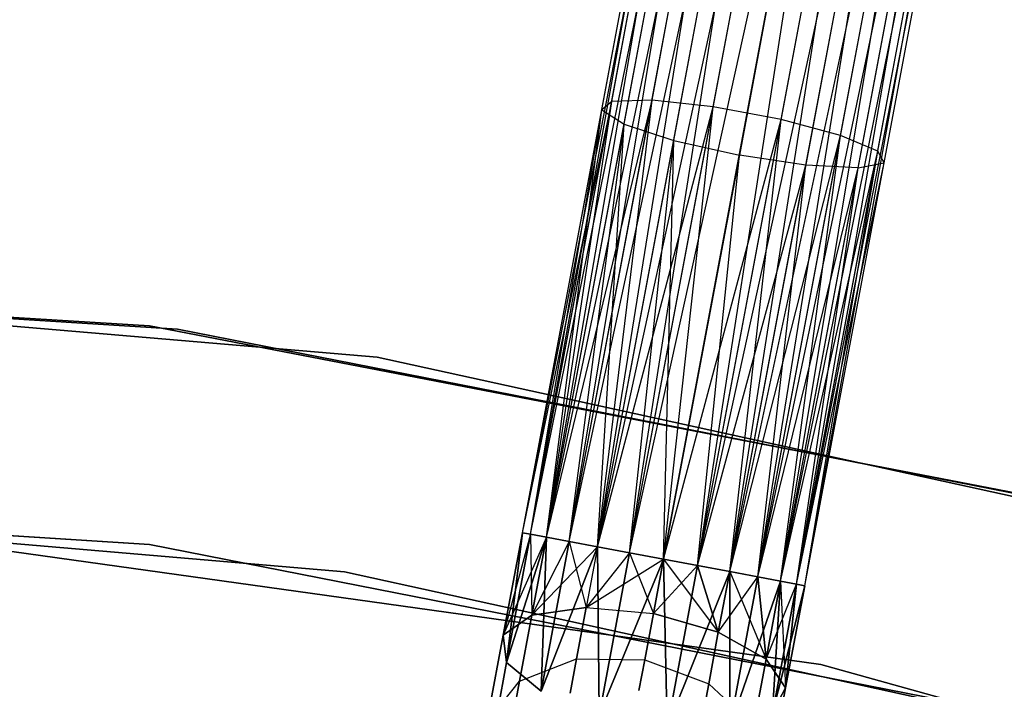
# Model space of a CAD drawing. Extents: x -91 to 91, y -91 to 262.
# Tile 400 of 480: x 7.04 to 13.85, y 60.49 to 65.12. Entities that reach past the tile are written whole.
import ezdxf

# ---------------------------------------------------------------- set-up
doc = ezdxf.new("R2010")
doc.units = 0
doc.header["$LTSCALE"] = 25.4
doc.layers.get('0').update_dxf_attribs({"linetype": 'CONTINUOUS'})

# ---------------------------------------------------------------- blocks, each defined once
blk = doc.blocks.new('ETE0_STL_1')
at = {"color": 0}
for p, q in [((10.518, 61.5702, 169.8871), (11.9355, 69.1304, 170.1281)), ((10.518, 61.5702, 169.8871), (11.9355, 69.1304, 170.1281)), ((10.518, 61.5702, 170.1281), (11.9355, 69.1304, 170.1281)), ((10.518, 61.5702, 170.1281), (11.9355, 69.1304, 170.1281)), ((10.518, 61.5702, 169.8871), (11.9922, 69.1198, 169.653)), ((10.518, 61.5702, 169.8871), (11.9922, 69.1198, 169.653)), ((10.5747, 61.5596, 170.3622), (11.9355, 69.1304, 170.1281)), ((10.5747, 61.5596, 170.3622), (11.9355, 69.1304, 170.1281)), ((10.5747, 61.5596, 169.653), (11.9922, 69.1198, 169.653)), ((10.5747, 61.5596, 169.653), (11.9922, 69.1198, 169.653)), ((10.5747, 61.5596, 170.3622), (12.1023, 69.0992, 170.5757)), ((10.5747, 61.5596, 170.3622), (12.1023, 69.0992, 170.5757)), ((10.6848, 61.539, 169.4395), (11.9922, 69.1198, 169.653)), ((10.6848, 61.539, 169.4395), (11.9922, 69.1198, 169.653)), ((10.6848, 61.539, 170.5757), (12.1023, 69.0992, 170.5757)), ((10.6848, 61.539, 170.5757), (12.1023, 69.0992, 170.5757)), ((10.6848, 61.539, 169.4395), (12.2594, 69.0697, 169.2591)), ((10.6848, 61.539, 169.4395), (12.2594, 69.0697, 169.2591)), ((10.842, 61.5095, 170.7561), (12.1023, 69.0992, 170.5757)), ((10.842, 61.5095, 170.7561), (12.1023, 69.0992, 170.5757)), ((10.842, 61.5095, 169.2591), (12.2594, 69.0697, 169.2591)), ((10.842, 61.5095, 169.2591), (12.2594, 69.0697, 169.2591)), ((11.037, 61.4729, 169.1222), (12.2594, 69.0697, 169.2591)), ((11.037, 61.4729, 169.1222), (12.2594, 69.0697, 169.2591)), ((10.842, 61.5095, 170.7561), (12.4544, 69.0331, 170.8931)), ((10.842, 61.5095, 170.7561), (12.4544, 69.0331, 170.8931)), ((11.037, 61.4729, 170.8931), (12.4544, 69.0331, 170.8931)), ((11.037, 61.4729, 170.8931), (12.4544, 69.0331, 170.8931)), ((11.2585, 61.4314, 170.9785), (12.4544, 69.0331, 170.8931)), ((11.2585, 61.4314, 170.9785), (12.4544, 69.0331, 170.8931)), ((11.037, 61.4729, 169.1222), (12.676, 68.9916, 169.0367)), ((11.037, 61.4729, 169.1222), (12.676, 68.9916, 169.0367)), ((11.2585, 61.4314, 169.0367), (12.676, 68.9916, 169.0367)), ((11.2585, 61.4314, 169.0367), (12.676, 68.9916, 169.0367)), ((11.2585, 61.4314, 170.9785), (12.9112, 68.9475, 171.0076)), ((11.2585, 61.4314, 170.9785), (12.9112, 68.9475, 171.0076)), ((11.4937, 61.3873, 169.0076), (12.9112, 68.9475, 169.0076)), ((11.4937, 61.3873, 169.0076), (12.9112, 68.9475, 169.0076)), ((11.4937, 61.3873, 171.0076), (12.9112, 68.9475, 171.0076)), ((11.4937, 61.3873, 171.0076), (12.9112, 68.9475, 171.0076)), ((12.9112, 68.9475, 171.0076), (11.729, 61.3432, 170.9785)), ((12.9112, 68.9475, 171.0076), (11.729, 61.3432, 170.9785)), ((11.729, 61.3432, 169.0367), (13.1464, 68.9034, 169.0367)), ((11.729, 61.3432, 169.0367), (13.1464, 68.9034, 169.0367)), ((11.729, 61.3432, 170.9785), (13.368, 68.8619, 170.8931)), ((11.729, 61.3432, 170.9785), (13.368, 68.8619, 170.8931)), ((11.9505, 61.3017, 169.1222), (13.1464, 68.9034, 169.0367)), ((11.9505, 61.3017, 169.1222), (13.1464, 68.9034, 169.0367)), ((11.9505, 61.3017, 170.8931), (13.368, 68.8619, 170.8931)), ((11.9505, 61.3017, 170.8931), (13.368, 68.8619, 170.8931)), ((12.1455, 61.2651, 170.7561), (13.368, 68.8619, 170.8931)), ((12.1455, 61.2651, 170.7561), (13.368, 68.8619, 170.8931)), ((11.9505, 61.3017, 169.1222), (13.563, 68.8253, 169.2591)), ((11.9505, 61.3017, 169.1222), (13.563, 68.8253, 169.2591)), ((12.1455, 61.2651, 169.2591), (13.563, 68.8253, 169.2591)), ((12.1455, 61.2651, 169.2591), (13.563, 68.8253, 169.2591)), ((12.1455, 61.2651, 170.7561), (13.7201, 68.7959, 170.5757)), ((12.1455, 61.2651, 170.7561), (13.7201, 68.7959, 170.5757)), ((12.3026, 61.2356, 169.4395), (13.563, 68.8253, 169.2591)), ((12.3026, 61.2356, 169.4395), (13.563, 68.8253, 169.2591)), ((12.3026, 61.2356, 170.5757), (13.7201, 68.7959, 170.5757)), ((12.3026, 61.2356, 170.5757), (13.7201, 68.7959, 170.5757)), ((12.4127, 61.215, 170.3622), (13.7201, 68.7959, 170.5757)), ((12.4127, 61.215, 170.3622), (13.7201, 68.7959, 170.5757)), ((12.3026, 61.2356, 169.4395), (13.8302, 68.7752, 169.653)), ((12.3026, 61.2356, 169.4395), (13.8302, 68.7752, 169.653)), ((12.4127, 61.215, 169.653), (13.8302, 68.7752, 169.653)), ((12.4127, 61.215, 169.653), (13.8302, 68.7752, 169.653)), ((12.4127, 61.215, 170.3622), (13.8869, 68.7646, 170.1281)), ((12.4127, 61.215, 170.3622), (13.8869, 68.7646, 170.1281)), ((12.4694, 61.2044, 169.8871), (13.8302, 68.7752, 169.653)), ((12.4694, 61.2044, 169.8871), (13.8302, 68.7752, 169.653)), ((12.4694, 61.2044, 170.1281), (13.8869, 68.7646, 170.1281)), ((12.4694, 61.2044, 170.1281), (13.8869, 68.7646, 170.1281)), ((12.4694, 61.2044, 169.8871), (13.8869, 68.7646, 170.1281)), ((12.4694, 61.2044, 169.8871), (13.8869, 68.7646, 170.1281)), ((11.4137, 64.559, 320.5228), (11.9726, 67.5399, 319.8282)), ((11.4137, 64.559, 320.5228), (11.9726, 67.5399, 319.8282)), ((11.8364, 64.5136, 320.7428), (12.4013, 67.5265, 320.0407)), ((11.8364, 64.5136, 320.7428), (12.4013, 67.5265, 320.0407)), ((11.1356, 64.5512, 320.1334), (11.6839, 67.4755, 319.4519)), ((11.1356, 64.5512, 320.1334), (11.6839, 67.4755, 319.4519)), ((12.3068, 64.4254, 320.7428), (12.8717, 67.4383, 320.0407)), ((12.3068, 64.4254, 320.7428), (12.8717, 67.4383, 320.0407)), ((11.0658, 64.492, 319.6635), (11.6013, 67.3481, 318.998)), ((11.0658, 64.492, 319.6635), (11.6013, 67.3481, 318.998)), ((12.7173, 64.3146, 320.5228), (13.2761, 67.2955, 319.8282)), ((12.7173, 64.3146, 320.5228), (13.2761, 67.2955, 319.8282)), ((11.2203, 64.395, 319.2211), (11.7437, 67.1867, 318.5705)), ((11.2203, 64.395, 319.2211), (11.7437, 67.1867, 318.5705)), ((12.9736, 64.2066, 320.1334), (13.5219, 67.1309, 319.4519)), ((12.9736, 64.2066, 320.1334), (13.5219, 67.1309, 319.4519)), ((11.5637, 64.2823, 318.9072), (12.0786, 67.0285, 318.2673)), ((11.5637, 64.2823, 318.9072), (12.0786, 67.0285, 318.2673)), ((13.0172, 64.1261, 319.6635), (13.5527, 66.9822, 318.998)), ((13.0172, 64.1261, 319.6635), (13.5527, 66.9822, 318.998)), ((12.5291, 66.9095, 318.1579), (12.0173, 64.1798, 318.794)), ((12.5291, 66.9095, 318.1579), (12.0173, 64.1798, 318.794)), ((12.4772, 64.111, 318.9072), (12.9921, 66.8572, 318.2673)), ((12.4772, 64.111, 318.9072), (12.9921, 66.8572, 318.2673)), ((12.8381, 64.0916, 319.2211), (13.3615, 66.8834, 318.5705)), ((12.8381, 64.0916, 319.2211), (13.3615, 66.8834, 318.5705)), ((10.518, 61.5702, 320.1281), (11.1356, 64.5512, 320.1334)), ((10.518, 61.5702, 320.1281), (11.1356, 64.5512, 320.1334)), ((10.5747, 61.5596, 320.3622), (11.1356, 64.5512, 320.1334)), ((10.5747, 61.5596, 320.3622), (11.1356, 64.5512, 320.1334)), ((10.6848, 61.539, 320.5757), (11.4137, 64.559, 320.5228)), ((10.6848, 61.539, 320.5757), (11.4137, 64.559, 320.5228)), ((10.6848, 61.539, 320.5757), (11.1356, 64.5512, 320.1334)), ((10.6848, 61.539, 320.5757), (11.1356, 64.5512, 320.1334)), ((10.842, 61.5095, 320.7561), (11.4137, 64.559, 320.5228)), ((10.842, 61.5095, 320.7561), (11.4137, 64.559, 320.5228)), ((11.037, 61.4729, 320.8931), (11.4137, 64.559, 320.5228)), ((11.037, 61.4729, 320.8931), (11.4137, 64.559, 320.5228)), ((11.037, 61.4729, 320.8931), (11.8364, 64.5136, 320.7428)), ((11.037, 61.4729, 320.8931), (11.8364, 64.5136, 320.7428)), ((11.1356, 64.5512, 320.1334), (11.0658, 64.492, 319.6635)), ((11.1356, 64.5512, 320.1334), (11.0658, 64.492, 319.6635)), ((11.4137, 64.559, 320.5228), (11.1356, 64.5512, 320.1334)), ((11.4137, 64.559, 320.5228), (11.1356, 64.5512, 320.1334)), ((11.2585, 61.4314, 320.9785), (11.8364, 64.5136, 320.7428)), ((11.2585, 61.4314, 320.9785), (11.8364, 64.5136, 320.7428)), ((11.8364, 64.5136, 320.7428), (11.4137, 64.559, 320.5228)), ((11.8364, 64.5136, 320.7428), (11.4137, 64.559, 320.5228)), ((11.4937, 61.3873, 321.0076), (11.8364, 64.5136, 320.7428)), ((11.4937, 61.3873, 321.0076), (11.8364, 64.5136, 320.7428)), ((12.3068, 64.4254, 320.7428), (11.8364, 64.5136, 320.7428)), ((12.3068, 64.4254, 320.7428), (11.8364, 64.5136, 320.7428)), ((10.518, 61.5702, 320.1281), (11.0658, 64.492, 319.6635)), ((10.518, 61.5702, 319.8871), (11.0658, 64.492, 319.6635)), ((10.518, 61.5702, 319.8871), (11.0658, 64.492, 319.6635)), ((10.518, 61.5702, 320.1281), (11.0658, 64.492, 319.6635)), ((10.5747, 61.5596, 319.653), (11.0658, 64.492, 319.6635)), ((10.5747, 61.5596, 319.653), (11.0658, 64.492, 319.6635)), ((10.6848, 61.539, 319.4395), (11.0658, 64.492, 319.6635)), ((10.6848, 61.539, 319.4395), (11.0658, 64.492, 319.6635)), ((11.0658, 64.492, 319.6635), (11.2203, 64.395, 319.2211)), ((11.0658, 64.492, 319.6635), (11.2203, 64.395, 319.2211)), ((10.6848, 61.539, 319.4395), (11.2203, 64.395, 319.2211)), ((10.6848, 61.539, 319.4395), (11.2203, 64.395, 319.2211)), ((10.842, 61.5095, 319.2591), (11.2203, 64.395, 319.2211)), ((10.842, 61.5095, 319.2591), (11.2203, 64.395, 319.2211)), ((11.037, 61.4729, 319.1222), (11.2203, 64.395, 319.2211)), ((11.037, 61.4729, 319.1222), (11.2203, 64.395, 319.2211)), ((11.2203, 64.395, 319.2211), (11.5637, 64.2823, 318.9072)), ((11.2203, 64.395, 319.2211), (11.5637, 64.2823, 318.9072)), ((11.4937, 61.3873, 321.0076), (12.3068, 64.4254, 320.7428)), ((11.4937, 61.3873, 321.0076), (12.3068, 64.4254, 320.7428)), ((11.729, 61.3432, 320.9785), (12.3068, 64.4254, 320.7428)), ((11.729, 61.3432, 320.9785), (12.3068, 64.4254, 320.7428)), ((11.9505, 61.3017, 320.8931), (12.3068, 64.4254, 320.7428)), ((11.9505, 61.3017, 320.8931), (12.3068, 64.4254, 320.7428)), ((12.7173, 64.3146, 320.5228), (12.3068, 64.4254, 320.7428)), ((12.7173, 64.3146, 320.5228), (12.3068, 64.4254, 320.7428)), ((11.9505, 61.3017, 320.8931), (12.7173, 64.3146, 320.5228)), ((11.9505, 61.3017, 320.8931), (12.7173, 64.3146, 320.5228)), ((12.1455, 61.2651, 320.7561), (12.7173, 64.3146, 320.5228)), ((12.1455, 61.2651, 320.7561), (12.7173, 64.3146, 320.5228)), ((12.3026, 61.2356, 320.5757), (12.7173, 64.3146, 320.5228)), ((12.3026, 61.2356, 320.5757), (12.7173, 64.3146, 320.5228)), ((12.9736, 64.2066, 320.1334), (12.7173, 64.3146, 320.5228)), ((12.9736, 64.2066, 320.1334), (12.7173, 64.3146, 320.5228)), ((11.037, 61.4729, 319.1222), (11.5637, 64.2823, 318.9072)), ((11.037, 61.4729, 319.1222), (11.5637, 64.2823, 318.9072)), ((11.2585, 61.4314, 319.0367), (11.5637, 64.2823, 318.9072)), ((11.2585, 61.4314, 319.0367), (11.5637, 64.2823, 318.9072)), ((11.4937, 61.3873, 319.0076), (11.5637, 64.2823, 318.9072)), ((11.4937, 61.3873, 319.0076), (11.5637, 64.2823, 318.9072)), ((11.5637, 64.2823, 318.9072), (12.0173, 64.1798, 318.794)), ((11.5637, 64.2823, 318.9072), (12.0173, 64.1798, 318.794)), ((12.0173, 64.1798, 318.794), (11.4937, 61.3873, 319.0076)), ((12.0173, 64.1798, 318.794), (11.4937, 61.3873, 319.0076)), ((11.729, 61.3432, 319.0367), (12.0173, 64.1798, 318.794)), ((11.729, 61.3432, 319.0367), (12.0173, 64.1798, 318.794)), ((12.4772, 64.111, 318.9072), (12.0173, 64.1798, 318.794)), ((12.4772, 64.111, 318.9072), (12.0173, 64.1798, 318.794)), ((12.3026, 61.2356, 320.5757), (12.9736, 64.2066, 320.1334)), ((12.3026, 61.2356, 320.5757), (12.9736, 64.2066, 320.1334)), ((12.4127, 61.215, 320.3622), (12.9736, 64.2066, 320.1334)), ((12.4127, 61.215, 320.3622), (12.9736, 64.2066, 320.1334)), ((12.4694, 61.2044, 320.1281), (12.9736, 64.2066, 320.1334)), ((12.4694, 61.2044, 320.1281), (12.9736, 64.2066, 320.1334)), ((13.0172, 64.1261, 319.6635), (12.9736, 64.2066, 320.1334)), ((13.0172, 64.1261, 319.6635), (12.9736, 64.2066, 320.1334)), ((11.729, 61.3432, 319.0367), (12.4772, 64.111, 318.9072)), ((11.729, 61.3432, 319.0367), (12.4772, 64.111, 318.9072)), ((11.9505, 61.3017, 319.1222), (12.4772, 64.111, 318.9072)), ((11.9505, 61.3017, 319.1222), (12.4772, 64.111, 318.9072)), ((12.1455, 61.2651, 319.2591), (12.4772, 64.111, 318.9072)), ((12.1455, 61.2651, 319.2591), (12.4772, 64.111, 318.9072)), ((12.4127, 61.215, 319.653), (13.0172, 64.1261, 319.6635)), ((12.4127, 61.215, 319.653), (13.0172, 64.1261, 319.6635)), ((12.4694, 61.2044, 319.8871), (13.0172, 64.1261, 319.6635)), ((12.4694, 61.2044, 320.1281), (13.0172, 64.1261, 319.6635)), ((12.4694, 61.2044, 320.1281), (13.0172, 64.1261, 319.6635)), ((12.4694, 61.2044, 319.8871), (13.0172, 64.1261, 319.6635)), ((12.8381, 64.0916, 319.2211), (12.4772, 64.111, 318.9072)), ((12.8381, 64.0916, 319.2211), (12.4772, 64.111, 318.9072)), ((12.8381, 64.0916, 319.2211), (13.0172, 64.1261, 319.6635)), ((12.8381, 64.0916, 319.2211), (13.0172, 64.1261, 319.6635)), ((12.1455, 61.2651, 319.2591), (12.8381, 64.0916, 319.2211)), ((12.1455, 61.2651, 319.2591), (12.8381, 64.0916, 319.2211)), ((12.3026, 61.2356, 319.4395), (12.8381, 64.0916, 319.2211)), ((12.3026, 61.2356, 319.4395), (12.8381, 64.0916, 319.2211)), ((12.4127, 61.215, 319.653), (12.8381, 64.0916, 319.2211)), ((12.4127, 61.215, 319.653), (12.8381, 64.0916, 319.2211)), ((7.9421, 63.0014, 158.5), (-0.3492, 63.499, 158.5)), ((-0.3492, 63.499, 159.5), (7.9421, 63.0014, 159.5)), ((7.9421, 63.0014, 158.5), (-0.3492, 63.499, 158.5)), ((-0.3492, 63.499, 159.5), (7.9421, 63.0014, 159.5)), ((-0.1556, 63.4998, 159.5), (8.1341, 62.9769, 159.5)), ((8.1341, 62.9769, 169), (-0.1556, 63.4998, 169)), ((-0.1556, 63.4998, 159.5), (8.1341, 62.9769, 159.5)), ((8.1341, 62.9769, 169), (-0.1556, 63.4998, 169)), ((9.514, 62.7832, 330.5076), (1.2377, 63.4879, 330.5076)), ((1.2377, 63.4879, 321.0076), (9.514, 62.7832, 321.0076)), ((9.514, 62.7832, 330.5076), (1.2377, 63.4879, 330.5076)), ((1.2377, 63.4879, 321.0076), (9.514, 62.7832, 321.0076)), ((16.0974, 61.4257, 158.5), (7.9421, 63.0014, 158.5)), ((7.9421, 63.0014, 158.5), (7.9421, 63.0014, 159.5)), ((7.9421, 63.0014, 159.5), (16.0974, 61.4257, 159.5)), ((7.9421, 63.0014, 158.5), (7.9421, 63.0014, 159.5)), ((16.0974, 61.4257, 158.5), (7.9421, 63.0014, 158.5)), ((7.9421, 63.0014, 159.5), (16.0974, 61.4257, 159.5)), ((8.1341, 62.9769, 159.5), (16.2846, 61.3764, 159.5)), ((16.2846, 61.3764, 169), (8.1341, 62.9769, 169)), ((8.1341, 62.9769, 159.5), (16.2846, 61.3764, 159.5)), ((8.1341, 62.9769, 159.5), (8.1341, 62.9769, 169)), ((16.2846, 61.3764, 169), (8.1341, 62.9769, 169)), ((8.1341, 62.9769, 159.5), (8.1341, 62.9769, 169)), ((17.6275, 61.0043, 330.5076), (9.514, 62.7832, 330.5076)), ((9.514, 62.7832, 321.0076), (17.6275, 61.0043, 321.0076)), ((9.514, 62.7832, 330.5076), (9.514, 62.7832, 321.0076)), ((17.6275, 61.0043, 330.5076), (9.514, 62.7832, 330.5076)), ((9.514, 62.7832, 321.0076), (17.6275, 61.0043, 321.0076)), ((9.514, 62.7832, 330.5076), (9.514, 62.7832, 321.0076)), ((7.9419, 61.4892, 159.5), (-0.152, 61.9998, 159.5)), ((-0.152, 61.9998, 169), (7.9419, 61.4892, 169)), ((-0.152, 61.9998, 169), (7.9419, 61.4892, 169)), ((7.9419, 61.4892, 159.5), (-0.152, 61.9998, 159.5)), ((1.2085, 61.9882, 330.5076), (9.2893, 61.3002, 330.5076)), ((9.2893, 61.3002, 321.0076), (1.2085, 61.9882, 321.0076)), ((9.2893, 61.3002, 321.0076), (1.2085, 61.9882, 321.0076)), ((1.2085, 61.9882, 330.5076), (9.2893, 61.3002, 330.5076)), ((12.5793, 60.6594, 327.5076), (4.554, 61.7824, 327.5076)), ((4.554, 61.7824, 328.5076), (12.5793, 60.6594, 328.5076)), ((12.5793, 60.6594, 327.5076), (4.554, 61.7824, 327.5076)), ((4.554, 61.7824, 328.5076), (12.5793, 60.6594, 328.5076)), ((10.3855, 60.8633, 320.2712), (10.518, 61.5702, 319.8871)), ((10.3855, 60.8633, 320.2712), (10.518, 61.5702, 320.1281)), ((10.3855, 60.8633, 320.2712), (10.518, 61.5702, 319.8871)), ((10.3855, 60.8633, 320.2712), (10.518, 61.5702, 320.1281)), ((10.518, 61.5702, 169.8871), (10.3855, 60.8633, 169.744)), ((10.518, 61.5702, 170.1281), (10.3855, 60.8633, 169.744)), ((10.518, 61.5702, 170.1281), (10.3855, 60.8633, 169.744)), ((10.518, 61.5702, 169.8871), (10.3855, 60.8633, 169.744)), ((10.5747, 61.5596, 320.3622), (10.3855, 60.8633, 320.2712)), ((10.5747, 61.5596, 320.3622), (10.3855, 60.8633, 320.2712)), ((10.5747, 61.5596, 169.653), (10.3855, 60.8633, 169.744)), ((10.5747, 61.5596, 169.653), (10.3855, 60.8633, 169.744)), ((10.6848, 61.539, 320.5757), (10.3855, 60.8633, 320.2712)), ((10.6848, 61.539, 320.5757), (10.3855, 60.8633, 320.2712)), ((10.4087, 60.674, 319.8322), (10.518, 61.5702, 319.8871)), ((10.4087, 60.674, 319.8322), (10.518, 61.5702, 319.8871)), ((10.518, 61.5702, 170.1281), (10.4087, 60.674, 170.183)), ((10.518, 61.5702, 170.1281), (10.4087, 60.674, 170.183)), ((10.4087, 60.674, 319.8322), (10.5747, 61.5596, 319.653)), ((10.4087, 60.674, 319.8322), (10.5747, 61.5596, 319.653)), ((10.5747, 61.5596, 170.3622), (10.4087, 60.674, 170.183)), ((10.5747, 61.5596, 170.3622), (10.4087, 60.674, 170.183)), ((10.4087, 60.674, 319.8322), (10.6848, 61.539, 319.4395)), ((10.4087, 60.674, 319.8322), (10.6848, 61.539, 319.4395)), ((10.6848, 61.539, 170.5757), (10.4087, 60.674, 170.183)), ((10.6848, 61.539, 170.5757), (10.4087, 60.674, 170.183)), ((10.518, 61.5702, 319.8871), (10.5747, 61.5596, 319.653)), ((10.5747, 61.5596, 320.3622), (10.518, 61.5702, 320.1281)), ((10.518, 61.5702, 319.8871), (10.5747, 61.5596, 319.653)), ((10.5747, 61.5596, 320.3622), (10.518, 61.5702, 320.1281)), ((10.5747, 61.5596, 169.653), (10.518, 61.5702, 169.8871)), ((10.518, 61.5702, 170.1281), (10.5747, 61.5596, 170.3622)), ((10.518, 61.5702, 170.1281), (10.5747, 61.5596, 170.3622)), ((10.5747, 61.5596, 169.653), (10.518, 61.5702, 169.8871)), ((10.5747, 61.5596, 319.653), (10.6848, 61.539, 319.4395)), ((10.6848, 61.539, 320.5757), (10.5747, 61.5596, 320.3622)), ((10.5747, 61.5596, 319.653), (10.6848, 61.539, 319.4395)), ((10.6848, 61.539, 320.5757), (10.5747, 61.5596, 320.3622)), ((10.6848, 61.539, 169.4395), (10.5747, 61.5596, 169.653)), ((10.5747, 61.5596, 170.3622), (10.6848, 61.539, 170.5757)), ((10.5747, 61.5596, 170.3622), (10.6848, 61.539, 170.5757)), ((10.5747, 61.5596, 169.653), (10.5839, 61.0004, 169.3306)), ((10.6848, 61.539, 169.4395), (10.5747, 61.5596, 169.653)), ((10.5747, 61.5596, 169.653), (10.5839, 61.0004, 169.3306)), ((10.5839, 61.0004, 320.6847), (10.6848, 61.539, 320.5757)), ((10.5839, 61.0004, 320.6847), (10.6848, 61.539, 320.5757)), ((10.6848, 61.539, 169.4395), (10.5839, 61.0004, 169.3306)), ((10.6848, 61.539, 169.4395), (10.5839, 61.0004, 169.3306)), ((10.6481, 60.4757, 319.4683), (10.6848, 61.539, 319.4395)), ((10.6481, 60.4757, 319.4683), (10.6848, 61.539, 319.4395)), ((10.6848, 61.539, 170.5757), (10.6481, 60.4757, 170.5469)), ((10.6848, 61.539, 170.5757), (10.6481, 60.4757, 170.5469)), ((10.6848, 61.539, 319.4395), (10.842, 61.5095, 319.2591)), ((10.842, 61.5095, 320.7561), (10.6848, 61.539, 320.5757)), ((10.6848, 61.539, 319.4395), (10.842, 61.5095, 319.2591)), ((10.842, 61.5095, 320.7561), (10.6848, 61.539, 320.5757)), ((10.842, 61.5095, 169.2591), (10.6848, 61.539, 169.4395)), ((10.6848, 61.539, 170.5757), (10.842, 61.5095, 170.7561)), ((10.6848, 61.539, 170.5757), (10.842, 61.5095, 170.7561)), ((10.842, 61.5095, 169.2591), (10.6848, 61.539, 169.4395)), ((15.9, 59.9265, 159.5), (7.9419, 61.4892, 159.5)), ((7.9419, 61.4892, 169), (15.9, 59.9265, 169)), ((7.9419, 61.4892, 169), (15.9, 59.9265, 169)), ((7.9419, 61.4892, 169), (7.9419, 61.4892, 159.5)), ((15.9, 59.9265, 159.5), (7.9419, 61.4892, 159.5)), ((7.9419, 61.4892, 169), (7.9419, 61.4892, 159.5)), ((10.842, 61.5095, 320.7561), (10.5839, 61.0004, 320.6847)), ((10.842, 61.5095, 320.7561), (10.5839, 61.0004, 320.6847)), ((10.842, 61.5095, 169.2591), (10.5839, 61.0004, 169.3306)), ((10.842, 61.5095, 169.2591), (10.5839, 61.0004, 169.3306)), ((11.037, 61.4729, 320.8931), (10.5839, 61.0004, 320.6847)), ((11.037, 61.4729, 320.8931), (10.5839, 61.0004, 320.6847)), ((10.6481, 60.4757, 319.4683), (10.842, 61.5095, 319.2591)), ((10.6481, 60.4757, 319.4683), (10.842, 61.5095, 319.2591)), ((10.842, 61.5095, 170.7561), (10.6481, 60.4757, 170.5469)), ((10.842, 61.5095, 170.7561), (10.6481, 60.4757, 170.5469)), ((10.6481, 60.4757, 319.4683), (11.037, 61.4729, 319.1222)), ((10.6481, 60.4757, 319.4683), (11.037, 61.4729, 319.1222)), ((11.037, 61.4729, 170.8931), (10.6481, 60.4757, 170.5469)), ((11.037, 61.4729, 170.8931), (10.6481, 60.4757, 170.5469)), ((10.842, 61.5095, 319.2591), (11.037, 61.4729, 319.1222)), ((11.037, 61.4729, 320.8931), (10.842, 61.5095, 320.7561)), ((10.842, 61.5095, 319.2591), (11.037, 61.4729, 319.1222)), ((11.037, 61.4729, 320.8931), (10.842, 61.5095, 320.7561)), ((11.037, 61.4729, 169.1222), (10.842, 61.5095, 169.2591)), ((10.842, 61.5095, 170.7561), (11.037, 61.4729, 170.8931)), ((10.842, 61.5095, 170.7561), (11.037, 61.4729, 170.8931)), ((10.842, 61.5095, 169.2591), (10.9584, 61.0537, 169.0373)), ((10.842, 61.5095, 169.2591), (10.9584, 61.0537, 169.0373)), ((11.037, 61.4729, 169.1222), (10.842, 61.5095, 169.2591)), ((11.037, 61.4729, 320.8931), (10.9584, 61.0537, 320.9779)), ((11.037, 61.4729, 320.8931), (10.9584, 61.0537, 320.9779)), ((11.037, 61.4729, 169.1222), (10.9584, 61.0537, 169.0373)), ((11.037, 61.4729, 169.1222), (10.9584, 61.0537, 169.0373)), ((11.049, 60.3139, 319.2628), (11.037, 61.4729, 319.1222)), ((11.037, 61.4729, 319.1222), (11.2585, 61.4314, 319.0367)), ((11.049, 60.3139, 319.2628), (11.037, 61.4729, 319.1222)), ((11.2585, 61.4314, 320.9785), (11.037, 61.4729, 320.8931)), ((11.037, 61.4729, 319.1222), (11.2585, 61.4314, 319.0367)), ((11.2585, 61.4314, 320.9785), (11.037, 61.4729, 320.8931)), ((11.2585, 61.4314, 169.0367), (11.037, 61.4729, 169.1222)), ((11.037, 61.4729, 170.8931), (11.2585, 61.4314, 170.9785)), ((11.037, 61.4729, 170.8931), (11.2585, 61.4314, 170.9785)), ((11.037, 61.4729, 170.8931), (11.049, 60.3139, 170.7524)), ((11.037, 61.4729, 170.8931), (11.049, 60.3139, 170.7524)), ((11.2585, 61.4314, 169.0367), (11.037, 61.4729, 169.1222)), ((11.2585, 61.4314, 320.9785), (10.9584, 61.0537, 320.9779)), ((11.2585, 61.4314, 320.9785), (10.9584, 61.0537, 320.9779)), ((11.2585, 61.4314, 169.0367), (10.9584, 61.0537, 169.0373)), ((11.2585, 61.4314, 169.0367), (10.9584, 61.0537, 169.0373)), ((10.9584, 61.0537, 320.9779), (11.4937, 61.3873, 321.0076)), ((10.9584, 61.0537, 320.9779), (11.4937, 61.3873, 321.0076)), ((11.049, 60.3139, 319.2628), (11.2585, 61.4314, 319.0367)), ((11.049, 60.3139, 319.2628), (11.2585, 61.4314, 319.0367)), ((11.2585, 61.4314, 170.9785), (11.049, 60.3139, 170.7524)), ((11.2585, 61.4314, 170.9785), (11.049, 60.3139, 170.7524)), ((11.049, 60.3139, 319.2628), (11.4937, 61.3873, 319.0076)), ((11.049, 60.3139, 319.2628), (11.4937, 61.3873, 319.0076)), ((11.4937, 61.3873, 171.0076), (11.049, 60.3139, 170.7524)), ((11.4937, 61.3873, 171.0076), (11.049, 60.3139, 170.7524)), ((11.2585, 61.4314, 319.0367), (11.4937, 61.3873, 319.0076)), ((11.4937, 61.3873, 321.0076), (11.2585, 61.4314, 320.9785)), ((11.2585, 61.4314, 319.0367), (11.4937, 61.3873, 319.0076)), ((11.4937, 61.3873, 321.0076), (11.2585, 61.4314, 320.9785)), ((11.4937, 61.3873, 169.0076), (11.2585, 61.4314, 169.0367)), ((11.2585, 61.4314, 170.9785), (11.4937, 61.3873, 171.0076)), ((11.2585, 61.4314, 170.9785), (11.4937, 61.3873, 171.0076)), ((11.2585, 61.4314, 169.0367), (11.4232, 61.0112, 168.9315)), ((11.2585, 61.4314, 169.0367), (11.4232, 61.0112, 168.9315)), ((11.4937, 61.3873, 169.0076), (11.2585, 61.4314, 169.0367)), ((11.4937, 61.3873, 321.0076), (11.4232, 61.0112, 321.0837)), ((11.4937, 61.3873, 321.0076), (11.4232, 61.0112, 321.0837)), ((11.4232, 61.0112, 168.9315), (11.4937, 61.3873, 169.0076)), ((11.4232, 61.0112, 168.9315), (11.4937, 61.3873, 169.0076)), ((11.729, 61.3432, 320.9785), (11.4937, 61.3873, 321.0076)), ((11.5194, 60.2257, 319.2628), (11.4937, 61.3873, 319.0076)), ((11.4937, 61.3873, 319.0076), (11.729, 61.3432, 319.0367)), ((11.5194, 60.2257, 319.2628), (11.4937, 61.3873, 319.0076)), ((11.729, 61.3432, 320.9785), (11.4937, 61.3873, 321.0076)), ((11.4937, 61.3873, 319.0076), (11.729, 61.3432, 319.0367)), ((11.729, 61.3432, 169.0367), (11.4937, 61.3873, 169.0076)), ((11.4937, 61.3873, 171.0076), (11.729, 61.3432, 170.9785)), ((11.4937, 61.3873, 169.0076), (11.8719, 60.8824, 169.0373)), ((11.729, 61.3432, 169.0367), (11.4937, 61.3873, 169.0076)), ((11.4937, 61.3873, 169.0076), (11.8719, 60.8824, 169.0373)), ((11.4937, 61.3873, 171.0076), (11.729, 61.3432, 170.9785)), ((11.4937, 61.3873, 171.0076), (11.5194, 60.2257, 170.7524)), ((11.4937, 61.3873, 171.0076), (11.5194, 60.2257, 170.7524)), ((11.4232, 61.0112, 321.0837), (11.729, 61.3432, 320.9785)), ((11.4232, 61.0112, 321.0837), (11.729, 61.3432, 320.9785)), ((11.5194, 60.2257, 319.2628), (11.729, 61.3432, 319.0367)), ((11.5194, 60.2257, 319.2628), (11.729, 61.3432, 319.0367)), ((11.729, 61.3432, 170.9785), (11.5194, 60.2257, 170.7524)), ((11.729, 61.3432, 170.9785), (11.5194, 60.2257, 170.7524)), ((11.8719, 60.8824, 320.9779), (11.729, 61.3432, 320.9785)), ((11.8719, 60.8824, 320.9779), (11.729, 61.3432, 320.9785)), ((11.9505, 61.3017, 320.8931), (11.729, 61.3432, 320.9785)), ((11.729, 61.3432, 319.0367), (11.9505, 61.3017, 319.1222)), ((11.9505, 61.3017, 320.8931), (11.729, 61.3432, 320.9785)), ((11.729, 61.3432, 319.0367), (11.9505, 61.3017, 319.1222)), ((11.729, 61.3432, 170.9785), (11.9505, 61.3017, 170.8931)), ((11.9505, 61.3017, 169.1222), (11.729, 61.3432, 169.0367)), ((11.729, 61.3432, 169.0367), (11.8719, 60.8824, 169.0373)), ((11.729, 61.3432, 169.0367), (11.8719, 60.8824, 169.0373)), ((11.9505, 61.3017, 169.1222), (11.729, 61.3432, 169.0367)), ((11.729, 61.3432, 170.9785), (11.9505, 61.3017, 170.8931)), ((9.2893, 61.3002, 330.5076), (17.2111, 59.5632, 330.5076)), ((17.2111, 59.5632, 321.0076), (9.2893, 61.3002, 321.0076)), ((9.2893, 61.3002, 321.0076), (9.2893, 61.3002, 330.5076)), ((9.2893, 61.3002, 321.0076), (9.2893, 61.3002, 330.5076)), ((17.2111, 59.5632, 321.0076), (9.2893, 61.3002, 321.0076)), ((9.2893, 61.3002, 330.5076), (17.2111, 59.5632, 330.5076)), ((11.5194, 60.2257, 319.2628), (11.9505, 61.3017, 319.1222)), ((11.5194, 60.2257, 319.2628), (11.9505, 61.3017, 319.1222)), ((11.9505, 61.3017, 170.8931), (11.5194, 60.2257, 170.7524)), ((11.9505, 61.3017, 170.8931), (11.5194, 60.2257, 170.7524)), ((11.8719, 60.8824, 320.9779), (11.9505, 61.3017, 320.8931)), ((11.8719, 60.8824, 320.9779), (11.9505, 61.3017, 320.8931)), ((11.9505, 61.3017, 169.1222), (11.8719, 60.8824, 169.0373)), ((11.9505, 61.3017, 169.1222), (11.8719, 60.8824, 169.0373)), ((11.8719, 60.8824, 320.9779), (12.1455, 61.2651, 320.7561)), ((11.8719, 60.8824, 320.9779), (12.1455, 61.2651, 320.7561)), ((12.1455, 61.2651, 320.7561), (11.9505, 61.3017, 320.8931)), ((11.9517, 60.2313, 319.4683), (11.9505, 61.3017, 319.1222)), ((11.9505, 61.3017, 319.1222), (12.1455, 61.2651, 319.2591)), ((11.9517, 60.2313, 319.4683), (11.9505, 61.3017, 319.1222)), ((12.1455, 61.2651, 320.7561), (11.9505, 61.3017, 320.8931)), ((11.9505, 61.3017, 319.1222), (12.1455, 61.2651, 319.2591)), ((11.9505, 61.3017, 170.8931), (12.1455, 61.2651, 170.7561)), ((12.1455, 61.2651, 169.2591), (11.9505, 61.3017, 169.1222)), ((11.9505, 61.3017, 169.1222), (12.2016, 60.697, 169.3306)), ((12.1455, 61.2651, 169.2591), (11.9505, 61.3017, 169.1222)), ((11.9505, 61.3017, 169.1222), (12.2016, 60.697, 169.3306)), ((11.9505, 61.3017, 170.8931), (12.1455, 61.2651, 170.7561)), ((11.9505, 61.3017, 170.8931), (11.9517, 60.2313, 170.5469)), ((11.9505, 61.3017, 170.8931), (11.9517, 60.2313, 170.5469)), ((11.9517, 60.2313, 319.4683), (12.1455, 61.2651, 319.2591)), ((11.9517, 60.2313, 319.4683), (12.1455, 61.2651, 319.2591)), ((12.1455, 61.2651, 170.7561), (11.9517, 60.2313, 170.5469)), ((12.1455, 61.2651, 170.7561), (11.9517, 60.2313, 170.5469)), ((12.2016, 60.697, 320.6847), (12.1455, 61.2651, 320.7561)), ((12.2016, 60.697, 320.6847), (12.1455, 61.2651, 320.7561)), ((12.3026, 61.2356, 320.5757), (12.1455, 61.2651, 320.7561)), ((12.1455, 61.2651, 319.2591), (12.3026, 61.2356, 319.4395)), ((12.3026, 61.2356, 320.5757), (12.1455, 61.2651, 320.7561)), ((12.1455, 61.2651, 319.2591), (12.3026, 61.2356, 319.4395)), ((12.1455, 61.2651, 170.7561), (12.3026, 61.2356, 170.5757)), ((12.3026, 61.2356, 169.4395), (12.1455, 61.2651, 169.2591)), ((12.1455, 61.2651, 169.2591), (12.2016, 60.697, 169.3306)), ((12.1455, 61.2651, 169.2591), (12.2016, 60.697, 169.3306)), ((12.3026, 61.2356, 169.4395), (12.1455, 61.2651, 169.2591)), ((12.1455, 61.2651, 170.7561), (12.3026, 61.2356, 170.5757)), ((11.9517, 60.2313, 319.4683), (12.3026, 61.2356, 319.4395)), ((11.9517, 60.2313, 319.4683), (12.3026, 61.2356, 319.4395)), ((12.3026, 61.2356, 170.5757), (11.9517, 60.2313, 170.5469)), ((12.3026, 61.2356, 170.5757), (11.9517, 60.2313, 170.5469)), ((12.2016, 60.697, 320.6847), (12.3026, 61.2356, 320.5757)), ((12.2016, 60.697, 320.6847), (12.3026, 61.2356, 320.5757)), ((12.3026, 61.2356, 169.4395), (12.2016, 60.697, 169.3306)), ((12.3026, 61.2356, 169.4395), (12.2016, 60.697, 169.3306)), ((12.2016, 60.697, 320.6847), (12.4127, 61.215, 320.3622)), ((12.2016, 60.697, 320.6847), (12.4127, 61.215, 320.3622)), ((12.2467, 60.3294, 319.8322), (12.3026, 61.2356, 319.4395)), ((12.2467, 60.3294, 319.8322), (12.3026, 61.2356, 319.4395)), ((12.3026, 61.2356, 170.5757), (12.2467, 60.3294, 170.183)), ((12.3026, 61.2356, 170.5757), (12.2467, 60.3294, 170.183)), ((12.2467, 60.3294, 319.8322), (12.4127, 61.215, 319.653)), ((12.2467, 60.3294, 319.8322), (12.4127, 61.215, 319.653)), ((12.4127, 61.215, 170.3622), (12.2467, 60.3294, 170.183)), ((12.4127, 61.215, 170.3622), (12.2467, 60.3294, 170.183)), ((12.2467, 60.3294, 319.8322), (12.4694, 61.2044, 319.8871)), ((12.2467, 60.3294, 319.8322), (12.4694, 61.2044, 319.8871)), ((12.4694, 61.2044, 170.1281), (12.2467, 60.3294, 170.183)), ((12.4694, 61.2044, 170.1281), (12.2467, 60.3294, 170.183)), ((12.4127, 61.215, 320.3622), (12.3026, 61.2356, 320.5757)), ((12.3026, 61.2356, 319.4395), (12.4127, 61.215, 319.653)), ((12.4127, 61.215, 320.3622), (12.3026, 61.2356, 320.5757)), ((12.3026, 61.2356, 319.4395), (12.4127, 61.215, 319.653)), ((12.3026, 61.2356, 170.5757), (12.4127, 61.215, 170.3622)), ((12.4127, 61.215, 169.653), (12.3026, 61.2356, 169.4395)), ((12.3026, 61.2356, 169.4395), (12.3369, 60.4974, 169.744)), ((12.3026, 61.2356, 169.4395), (12.3369, 60.4974, 169.744)), ((12.4127, 61.215, 169.653), (12.3026, 61.2356, 169.4395)), ((12.3026, 61.2356, 170.5757), (12.4127, 61.215, 170.3622)), ((12.3369, 60.4974, 320.2712), (12.4127, 61.215, 320.3622)), ((12.3369, 60.4974, 320.2712), (12.4127, 61.215, 320.3622)), ((12.4127, 61.215, 169.653), (12.3369, 60.4974, 169.744)), ((12.4127, 61.215, 169.653), (12.3369, 60.4974, 169.744)), ((12.3369, 60.4974, 320.2712), (12.4694, 61.2044, 320.1281)), ((12.3369, 60.4974, 320.2712), (12.4694, 61.2044, 319.8871)), ((12.3369, 60.4974, 320.2712), (12.4694, 61.2044, 320.1281)), ((12.3369, 60.4974, 320.2712), (12.4694, 61.2044, 319.8871)), ((12.4694, 61.2044, 170.1281), (12.3369, 60.4974, 169.744)), ((12.4694, 61.2044, 169.8871), (12.3369, 60.4974, 169.744)), ((12.4694, 61.2044, 169.8871), (12.3369, 60.4974, 169.744)), ((12.4694, 61.2044, 170.1281), (12.3369, 60.4974, 169.744)), ((12.4694, 61.2044, 320.1281), (12.4127, 61.215, 320.3622)), ((12.4127, 61.215, 319.653), (12.4694, 61.2044, 319.8871)), ((12.4694, 61.2044, 320.1281), (12.4127, 61.215, 320.3622)), ((12.4127, 61.215, 319.653), (12.4694, 61.2044, 319.8871)), ((12.4127, 61.215, 170.3622), (12.4694, 61.2044, 170.1281)), ((12.4694, 61.2044, 169.8871), (12.4127, 61.215, 169.653)), ((12.4694, 61.2044, 169.8871), (12.4127, 61.215, 169.653)), ((12.4127, 61.215, 170.3622), (12.4694, 61.2044, 170.1281)), ((10.9584, 61.0537, 320.9779), (10.5839, 61.0004, 320.6847)), ((10.9584, 61.0537, 320.9779), (10.5839, 61.0004, 320.6847)), ((10.5839, 61.0004, 169.3306), (10.9584, 61.0537, 169.0373)), ((10.5839, 61.0004, 169.3306), (10.9584, 61.0537, 169.0373)), ((10.8917, 60.6983, 321.2195), (10.9584, 61.0537, 320.9779)), ((10.8917, 60.6983, 321.2195), (10.9584, 61.0537, 320.9779)), ((10.9584, 61.0537, 169.0373), (10.8917, 60.6983, 168.7957)), ((10.9584, 61.0537, 169.0373), (10.8917, 60.6983, 168.7957)), ((10.9584, 61.0537, 320.9779), (11.4232, 61.0112, 321.0837)), ((10.9584, 61.0537, 320.9779), (11.4232, 61.0112, 321.0837)), ((10.9584, 61.0537, 169.0373), (11.4232, 61.0112, 168.9315)), ((10.9584, 61.0537, 169.0373), (11.4232, 61.0112, 168.9315)), ((10.3855, 60.8633, 320.2712), (10.5839, 61.0004, 320.6847)), ((10.3855, 60.8633, 320.2712), (10.5839, 61.0004, 320.6847)), ((10.5839, 61.0004, 169.3306), (10.3855, 60.8633, 169.744)), ((10.5839, 61.0004, 169.3306), (10.3855, 60.8633, 169.744)), ((10.4983, 60.5438, 320.9951), (10.5839, 61.0004, 320.6847)), ((10.4983, 60.5438, 320.9951), (10.5839, 61.0004, 320.6847)), ((10.5839, 61.0004, 169.3306), (10.4983, 60.5438, 169.0201)), ((10.5839, 61.0004, 169.3306), (10.4983, 60.5438, 169.0201)), ((11.4232, 61.0112, 321.0837), (11.3634, 60.6923, 321.3005)), ((11.4232, 61.0112, 321.0837), (11.3634, 60.6923, 321.3005)), ((11.3634, 60.6923, 168.7147), (11.4232, 61.0112, 168.9315)), ((11.3634, 60.6923, 168.7147), (11.4232, 61.0112, 168.9315)), ((11.4232, 61.0112, 321.0837), (11.8719, 60.8824, 320.9779)), ((11.4232, 61.0112, 321.0837), (11.8719, 60.8824, 320.9779)), ((11.8719, 60.8824, 169.0373), (11.4232, 61.0112, 168.9315)), ((11.8719, 60.8824, 169.0373), (11.4232, 61.0112, 168.9315)), ((10.2731, 60.264, 320.6786), (10.3855, 60.8633, 320.2712)), ((10.2731, 60.264, 320.6786), (10.3855, 60.8633, 320.2712)), ((10.3855, 60.8633, 169.744), (10.2731, 60.264, 169.3366)), ((10.3855, 60.8633, 169.744), (10.2731, 60.264, 169.3366)), ((10.4087, 60.674, 319.8322), (10.3855, 60.8633, 320.2712)), ((10.4087, 60.674, 319.8322), (10.3855, 60.8633, 320.2712)), ((10.3855, 60.8633, 169.744), (10.4087, 60.674, 170.183)), ((10.3855, 60.8633, 169.744), (10.4087, 60.674, 170.183)), ((11.8053, 60.5271, 321.2195), (11.8719, 60.8824, 320.9779)), ((11.8053, 60.5271, 321.2195), (11.8719, 60.8824, 320.9779)), ((11.8719, 60.8824, 169.0373), (11.8053, 60.5271, 168.7957)), ((11.8719, 60.8824, 169.0373), (11.8053, 60.5271, 168.7957)), ((11.8719, 60.8824, 320.9779), (12.2016, 60.697, 320.6847)), ((11.8719, 60.8824, 320.9779), (12.2016, 60.697, 320.6847)), ((12.2016, 60.697, 169.3306), (11.8719, 60.8824, 169.0373)), ((12.2016, 60.697, 169.3306), (11.8719, 60.8824, 169.0373)), ((10.4983, 60.5438, 320.9951), (10.8917, 60.6983, 321.2195)), ((10.4983, 60.5438, 320.9951), (10.8917, 60.6983, 321.2195)), ((10.4983, 60.5438, 169.0201), (10.8917, 60.6983, 168.7957)), ((10.4983, 60.5438, 169.0201), (10.8917, 60.6983, 168.7957)), ((10.8472, 60.4609, 321.5811), (10.8917, 60.6983, 321.2195)), ((10.8472, 60.4609, 321.5811), (10.8917, 60.6983, 321.2195)), ((10.8917, 60.6983, 168.7957), (10.8472, 60.4609, 168.4341)), ((10.8917, 60.6983, 168.7957), (10.8472, 60.4609, 168.4341)), ((10.8917, 60.6983, 321.2195), (11.3634, 60.6923, 321.3005)), ((10.8917, 60.6983, 321.2195), (11.3634, 60.6923, 321.3005)), ((10.8917, 60.6983, 168.7957), (11.3634, 60.6923, 168.7147)), ((10.8917, 60.6983, 168.7957), (11.3634, 60.6923, 168.7147)), ((12.116, 60.2404, 320.9951), (12.2016, 60.697, 320.6847)), ((12.116, 60.2404, 320.9951), (12.2016, 60.697, 320.6847)), ((12.2016, 60.697, 169.3306), (12.116, 60.2404, 169.0201)), ((12.2016, 60.697, 169.3306), (12.116, 60.2404, 169.0201)), ((12.2016, 60.697, 320.6847), (12.3369, 60.4974, 320.2712)), ((12.2016, 60.697, 320.6847), (12.3369, 60.4974, 320.2712)), ((12.3369, 60.4974, 169.744), (12.2016, 60.697, 169.3306)), ((12.3369, 60.4974, 169.744), (12.2016, 60.697, 169.3306)), ((10.2679, 59.9232, 320.3427), (10.4087, 60.674, 319.8322)), ((10.2679, 59.9232, 320.3427), (10.4087, 60.674, 319.8322)), ((10.4087, 60.674, 170.183), (10.2679, 59.9232, 169.6726)), ((10.4087, 60.674, 170.183), (10.2679, 59.9232, 169.6726)), ((10.6481, 60.4757, 319.4683), (10.4087, 60.674, 319.8322)), ((10.6481, 60.4757, 319.4683), (10.4087, 60.674, 319.8322)), ((10.4087, 60.674, 170.183), (10.6481, 60.4757, 170.5469)), ((10.4087, 60.674, 170.183), (10.6481, 60.4757, 170.5469)), ((11.3634, 60.6923, 321.3005), (11.3235, 60.4792, 321.6249)), ((11.3634, 60.6923, 321.3005), (11.3235, 60.4792, 321.6249)), ((11.3235, 60.4792, 168.3903), (11.3634, 60.6923, 168.7147)), ((11.3235, 60.4792, 168.3903), (11.3634, 60.6923, 168.7147)), ((11.3634, 60.6923, 321.3005), (11.8053, 60.5271, 321.2195)), ((11.3634, 60.6923, 321.3005), (11.8053, 60.5271, 321.2195)), ((11.3634, 60.6923, 168.7147), (11.8053, 60.5271, 168.7957)), ((11.3634, 60.6923, 168.7147), (11.8053, 60.5271, 168.7957)), ((20.3893, 58.4985, 327.5076), (12.5793, 60.6594, 327.5076)), ((12.5793, 60.6594, 327.5076), (12.5793, 60.6594, 328.5076)), ((12.5793, 60.6594, 328.5076), (20.3893, 58.4985, 328.5076)), ((12.5793, 60.6594, 327.5076), (12.5793, 60.6594, 328.5076)), ((20.3893, 58.4985, 327.5076), (12.5793, 60.6594, 327.5076)), ((12.5793, 60.6594, 328.5076), (20.3893, 58.4985, 328.5076)), ((10.2731, 60.264, 320.6786), (10.4983, 60.5438, 320.9951)), ((10.2731, 60.264, 320.6786), (10.4983, 60.5438, 320.9951)), ((10.2731, 60.264, 169.3366), (10.4983, 60.5438, 169.0201)), ((10.2731, 60.264, 169.3366), (10.4983, 60.5438, 169.0201)), ((10.4411, 60.2387, 321.4596), (10.4983, 60.5438, 320.9951)), ((10.4411, 60.2387, 321.4596), (10.4983, 60.5438, 320.9951)), ((10.4983, 60.5438, 169.0201), (10.4411, 60.2387, 168.5556)), ((10.4983, 60.5438, 169.0201), (10.4411, 60.2387, 168.5556)), ((11.7608, 60.2896, 321.5811), (11.8053, 60.5271, 321.2195)), ((11.7608, 60.2896, 321.5811), (11.8053, 60.5271, 321.2195)), ((11.8053, 60.5271, 168.7957), (11.7608, 60.2896, 168.4341)), ((11.8053, 60.5271, 168.7957), (11.7608, 60.2896, 168.4341)), ((11.8053, 60.5271, 321.2195), (12.116, 60.2404, 320.9951)), ((11.8053, 60.5271, 321.2195), (12.116, 60.2404, 320.9951)), ((11.8053, 60.5271, 168.7957), (12.116, 60.2404, 169.0201)), ((11.8053, 60.5271, 168.7957), (12.116, 60.2404, 169.0201)), ((12.2245, 59.8981, 320.6786), (12.3369, 60.4974, 320.2712)), ((12.2245, 59.8981, 320.6786), (12.3369, 60.4974, 320.2712)), ((12.3369, 60.4974, 169.744), (12.2245, 59.8981, 169.3366)), ((12.3369, 60.4974, 169.744), (12.2245, 59.8981, 169.3366)), ((12.3369, 60.4974, 320.2712), (12.2467, 60.3294, 319.8322)), ((12.3369, 60.4974, 320.2712), (12.2467, 60.3294, 319.8322)), ((12.2467, 60.3294, 170.183), (12.3369, 60.4974, 169.744)), ((12.2467, 60.3294, 170.183), (12.3369, 60.4974, 169.744))]:
    blk.add_line(p, q, dxfattribs=at)

msp = doc.modelspace()

# ---------------------------------------------------------------- block references
at = {"color": 253}
msp.add_blockref('ETE0_STL_1', (0, 0), dxfattribs=at)

doc.saveas('drawing.dxf')
